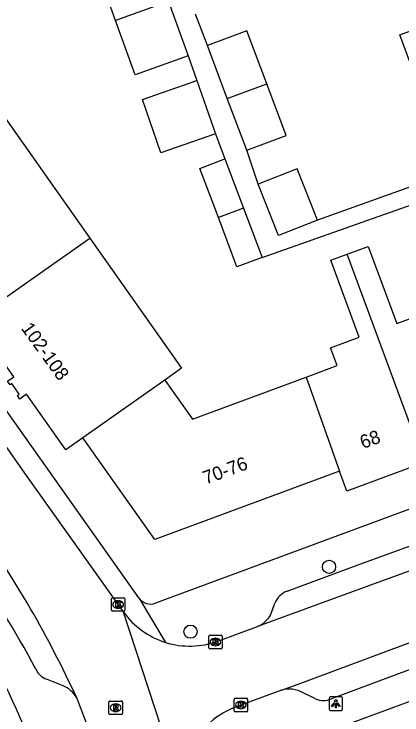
# Model space of a CAD drawing. Extents: x 158474 to 159560, y 388525 to 389605.
# Drawn here: x 159080.2 to 159109, y 388690.5 to 388742.7 of the extents above; entities that cross this region are included whole.
import ezdxf

# ---------------------------------------------------------------- set-up
doc = ezdxf.new("R2010")
doc.units = 0
for name, color, linetype in [('IMGEO_Boom', 7, 'Continuous'), ('IMGEO_Kolk', 7, 'Continuous'), ('IMGEO_Lichtpunt', 7, 'Continuous'), ('IMGEO_Pand', 7, 'Continuous'), ('IMGEO_Pand_nummerreeks', 7, 'Continuous'), ('IMGEO_Rijbaan_lokaal_open', 7, 'Continuous'), ('IMGEO_Rioolput', 7, 'Continuous'), ('IMGEO_Voetpad_open', 7, 'Continuous')]:
    doc.layers.add(name, color=color, linetype=linetype)

msp = doc.modelspace()

# ---------------------------------------------------------------- linework, layer by layer
at = {"layer": 'IMGEO_Boom'}
for centre in [(159103.614, 388701.499), (159093.3, 388696.666)]:
    msp.add_circle(centre, 0.489, dxfattribs=at)
at = {"layer": 'IMGEO_Kolk'}
for p, q in [((159087.494, 388699.188), (159088.346, 388699.188)), ((159087.419, 388698.262), (159087.419, 388699.114)), ((159087.907, 388698.968), (159087.932, 388698.968)), ((159088.42, 388699.114), (159088.42, 388698.262)), ((159088.346, 388698.188), (159087.494, 388698.188)), ((159087.93, 388698.408), (159087.905, 388698.408)), ((159094.658, 388695.475), (159094.658, 388696.327)), ((159094.733, 388696.401), (159095.585, 388696.401)), ((159095.146, 388696.181), (159095.171, 388696.181)), ((159095.659, 388696.327), (159095.659, 388695.475)), ((159095.169, 388695.621), (159095.144, 388695.621)), ((159095.585, 388695.401), (159094.733, 388695.401)), ((159096.554, 388690.782), (159096.554, 388691.634)), ((159096.629, 388691.708), (159097.481, 388691.708)), ((159097.042, 388691.488), (159097.067, 388691.488)), ((159097.555, 388691.634), (159097.555, 388690.782)), ((159097.065, 388690.928), (159097.04, 388690.928)), ((159097.481, 388690.708), (159096.629, 388690.708))]:
    msp.add_line(p, q, dxfattribs=at)
for points in [[(159087.494, 388699.188), (159088.346, 388699.188)], [(159087.419, 388698.262), (159087.419, 388699.114)], [(159087.74, 388698.888), (159087.863, 388698.888), (159087.863, 388698.737), (159087.993, 388698.888), (159088.157, 388698.888), (159088.011, 388698.737), (159088.164, 388698.488), (159088.012, 388698.488), (159087.927, 388698.652), (159087.863, 388698.585), (159087.863, 388698.488), (159087.74, 388698.488), (159087.74, 388698.888)], [(159088.42, 388699.114), (159088.42, 388698.262)], [(159088.346, 388698.188), (159087.494, 388698.188)], [(159094.658, 388695.475), (159094.658, 388696.327)], [(159094.733, 388696.401), (159095.585, 388696.401)], [(159094.979, 388696.101), (159095.102, 388696.101), (159095.102, 388695.95), (159095.232, 388696.101), (159095.396, 388696.101), (159095.25, 388695.95), (159095.403, 388695.701), (159095.251, 388695.701), (159095.166, 388695.865), (159095.102, 388695.798), (159095.102, 388695.701), (159094.979, 388695.701), (159094.979, 388696.101)], [(159095.659, 388696.327), (159095.659, 388695.475)], [(159095.585, 388695.401), (159094.733, 388695.401)], [(159096.554, 388690.782), (159096.554, 388691.634)], [(159096.629, 388691.708), (159097.481, 388691.708)], [(159096.875, 388691.408), (159096.998, 388691.408), (159096.998, 388691.257), (159097.128, 388691.408), (159097.292, 388691.408), (159097.146, 388691.257), (159097.299, 388691.008), (159097.147, 388691.008), (159097.062, 388691.172), (159096.998, 388691.105), (159096.998, 388691.008), (159096.875, 388691.008), (159096.875, 388691.408)], [(159097.555, 388691.634), (159097.555, 388690.782)], [(159097.481, 388690.708), (159096.629, 388690.708)]]:
    msp.add_lwpolyline(points, dxfattribs=at)
for centre, start, end in [((159087.496, 388699.112), 91.552, 178.448), ((159087.496, 388699.112), 91.552, 178.448), ((159088.344, 388699.112), 1.552, 88.448), ((159088.344, 388699.112), 1.552, 88.448), ((159087.496, 388698.264), 181.552, 268.448), ((159087.496, 388698.264), 181.552, 268.448), ((159088.344, 388698.264), 271.552, 358.448), ((159088.344, 388698.264), 271.552, 358.448), ((159094.735, 388696.325), 91.552, 178.448), ((159094.735, 388696.325), 91.552, 178.448), ((159095.583, 388696.325), 1.552, 88.448), ((159095.583, 388696.325), 1.552, 88.448), ((159094.735, 388695.477), 181.552, 268.448), ((159094.735, 388695.477), 181.552, 268.448), ((159095.583, 388695.477), 271.552, 358.448), ((159095.583, 388695.477), 271.552, 358.448), ((159096.631, 388691.632), 91.552, 178.448), ((159096.631, 388691.632), 91.552, 178.448), ((159097.479, 388691.632), 1.552, 88.448), ((159097.479, 388691.632), 1.552, 88.448), ((159096.631, 388690.784), 181.552, 268.448), ((159096.631, 388690.784), 181.552, 268.448), ((159097.479, 388690.784), 271.552, 358.448), ((159097.479, 388690.784), 271.552, 358.448)]:
    msp.add_arc(centre, 0.0765, start, end, dxfattribs=at)
for centre, major_axis, ratio, start_param, end_param in [((159087.906, 388698.688), (-0.387, 0.002), 0.722429, 4.712389, 7.853982), ((159087.931, 388698.688), (-0.39, 0.002), 0.717154, 1.570796, 4.712389), ((159095.145, 388695.901), (-0.387, 0.002), 0.722429, 4.712389, 7.853982), ((159095.17, 388695.901), (-0.39, 0.002), 0.717154, 1.570796, 4.712389), ((159097.041, 388691.208), (-0.387, 0.002), 0.722429, 4.712389, 7.853982), ((159097.066, 388691.208), (-0.39, 0.002), 0.717154, 1.570796, 4.712389)]:
    msp.add_ellipse(centre, major_axis=major_axis, ratio=ratio, start_param=start_param, end_param=end_param, dxfattribs=at)
at = {"layer": 'IMGEO_Lichtpunt'}
for p, q in [((159103.617, 388691.707), (159103.617, 388690.9)), ((159103.617, 388691.707), (159103.617, 388690.9)), ((159104.519, 388691.802), (159103.711, 388691.802)), ((159104.519, 388691.802), (159103.711, 388691.802)), ((159104.613, 388690.9), (159104.613, 388691.707)), ((159104.613, 388690.9), (159104.613, 388691.707)), ((159103.711, 388690.806), (159104.519, 388690.806)), ((159103.711, 388690.806), (159104.519, 388690.806))]:
    msp.add_line(p, q, dxfattribs=at)
for points in [[(159103.991, 388691.371), (159104.03, 388691.343), (159103.842, 388691.081), (159103.804, 388691.108), (159103.991, 388691.371)], [(159104.093, 388691.323), (159104.14, 388691.323), (159104.14, 388691.001), (159104.093, 388691.001), (159104.093, 388691.323)], [(159104.203, 388691.343), (159104.241, 388691.37), (159104.428, 388691.108), (159104.389, 388691.08), (159104.203, 388691.343)]]:
    msp.add_lwpolyline(points, dxfattribs=at)
msp.add_circle((159104.116, 388691.505), 0.0994, dxfattribs=at)
for centre, start, end in [((159103.711, 388691.707), 90, 180), ((159103.711, 388691.707), 90, 180), ((159104.519, 388691.707), 0, 90), ((159104.519, 388691.707), 0, 90), ((159103.711, 388690.9), 180, 270), ((159103.711, 388690.9), 180, 270), ((159104.519, 388690.9), 270, 0), ((159104.519, 388690.9), 270, 360)]:
    msp.add_arc(centre, 0.0946, start, end, dxfattribs=at)
at = {"layer": 'IMGEO_Pand'}
for points in [[(159087.73, 388742.198), (159086.276, 388746.237), (159090.218, 388747.656)], [(159091.672, 388743.617), (159087.73, 388742.198)], [(159091.672, 388743.617), (159093.126, 388739.578)], [(159093.126, 388739.578), (159089.184, 388738.159), (159087.73, 388742.198)], [(159113.517, 388737.063), (159110.759, 388736.042), (159108.876, 388741.13), (159111.634, 388742.151)], [(159098.986, 388737.47), (159097.502, 388741.429), (159094.565, 388740.327)], [(159096.044, 388736.382), (159094.565, 388740.327)], [(159095.158, 388733.757), (159091.108, 388732.349), (159089.726, 388736.325), (159093.776, 388737.732)], [(159093.776, 388737.732), (159095.158, 388733.757)], [(159096.044, 388736.382), (159098.986, 388737.47)], [(159097.487, 388732.532), (159100.425, 388733.633), (159098.986, 388737.47)], [(159097.487, 388732.532), (159096.044, 388736.382)], [(159078.86, 388735.814), (159085.8, 388725.985)], [(159095.375, 388727.512), (159093.991, 388731.181), (159095.864, 388731.888)], [(159095.864, 388731.888), (159097.248, 388728.218)], [(159102.756, 388727.325), (159101.24, 388731.151), (159098.332, 388729.998)], [(159102.756, 388727.325), (159099.848, 388726.172), (159098.332, 388729.998)], [(159097.248, 388728.218), (159095.375, 388727.512)], [(159097.248, 388728.218), (159098.633, 388724.549)], [(159098.633, 388724.549), (159096.76, 388723.842), (159095.375, 388727.512)], [(159077.163, 388719.89), (159085.8, 388725.985)], [(159085.8, 388725.985), (159092.643, 388716.293), (159091.392, 388715.411)], [(159104.953, 388724.784), (159106.528, 388725.368), (159108.66, 388719.62), (159110.738, 388720.391), (159112.731, 388721.13), (159113.236, 388719.768)], [(159101.907, 388715.637), (159104.212, 388716.491), (159103.726, 388717.804), (159105.867, 388718.599), (159103.74, 388724.334), (159104.953, 388724.784)], [(159110.704, 388709.277), (159104.953, 388724.784)], [(159085.296, 388711.109), (159084.021, 388710.209), (159081.096, 388714.35), (159080.601, 388714.001), (159080.422, 388714.254), (159080.565, 388714.355), (159080.002, 388715.152), (159079.88, 388715.066), (159079.692, 388715.333), (159080.152, 388715.657), (159077.163, 388719.89)], [(159091.392, 388715.411), (159085.296, 388711.109)], [(159091.392, 388715.411), (159091.592, 388715.128), (159091.762, 388714.887), (159093.447, 388712.5), (159101.907, 388715.637)], [(159101.907, 388715.637), (159104.395, 388708.619)], [(159104.395, 388708.619), (159090.652, 388703.523), (159085.668, 388710.582), (159085.491, 388710.833), (159085.296, 388711.109)], [(159110.704, 388709.277), (159104.943, 388707.141), (159104.395, 388708.619)]]:
    msp.add_lwpolyline(points, dxfattribs=at)
at = {"layer": 'IMGEO_Rijbaan_lokaal_open'}
for points in [[(159060.135, 388738.153), (159065.903, 388730.005), (159068.617, 388726.107), (159073.273, 388719.418), (159081.085, 388708.306), (159088.305, 388698.145)], [(159119.167, 388704.729), (159116.365, 388703.661), (159106.51, 388700.06), (159098.3, 388697.048)], [(159100.077, 388692.3), (159101.316, 388692.748), (159120.897, 388700.059)], [(159088.305, 388698.145), (159092.978, 388683.815), (159093.056, 388683.621)], [(159095.343, 388695.963), (159098.3, 388697.048)], [(159100.077, 388692.3), (159096.764, 388691.103)], [(159086.912, 388686.226), (159086.812, 388686.574), (159084.888, 388691.617), (159084.833, 388691.736)]]:
    msp.add_lwpolyline(points, dxfattribs=at)
for centre, radius, start, end in [((158979.274, 388638.058), 118.614, 30.56753, 34.58317), ((159010.471, 388657.575), 81.833, 24.67351, 29.90982), ((159093.247, 388701.654), 6.06, 215.3755, 252.8059), ((159093.252, 388701.668), 6.076, 252.7923, 290.1249), ((159098.824, 388685.421), 6.044, 109.9266, 153.6218)]:
    msp.add_arc(centre, radius, start, end, dxfattribs=at)
at = {"layer": 'IMGEO_Rioolput'}
for p, q in [((159087.233, 388690.576), (159087.233, 388691.428)), ((159087.308, 388691.502), (159088.16, 388691.502)), ((159088.234, 388691.428), (159088.234, 388690.576)), ((159087.721, 388691.282), (159087.746, 388691.282)), ((159088.16, 388690.502), (159087.308, 388690.502)), ((159087.744, 388690.722), (159087.719, 388690.722))]:
    msp.add_line(p, q, dxfattribs=at)
for points in [[(159087.233, 388690.576), (159087.233, 388691.428)], [(159087.308, 388691.502), (159088.16, 388691.502)], [(159088.234, 388691.428), (159088.234, 388690.576)], [(159087.822, 388691.2), (159087.57, 388691.202), (159087.57, 388690.802)], [(159087.57, 388690.802), (159087.694, 388690.802), (159087.694, 388690.964), (159087.705, 388690.964)], [(159087.748, 388691.121), (159087.694, 388691.121), (159087.694, 388691.04)], [(159087.694, 388691.04), (159087.746, 388691.04)], [(159087.752, 388690.935), (159087.823, 388690.802), (159087.963, 388690.802), (159087.898, 388690.928)], [(159088.16, 388690.502), (159087.308, 388690.502)]]:
    msp.add_lwpolyline(points, dxfattribs=at)
for centre, radius, start, end in [((159087.31, 388691.426), 0.0765, 91.552, 178.448), ((159087.31, 388691.426), 0.0765, 91.552, 178.448), ((159088.158, 388691.426), 0.0765, 1.552, 88.448), ((159088.158, 388691.426), 0.0765, 1.552, 88.448), ((159087.704, 388690.911), 0.0533, 26.0293, 88.6989), ((159087.73, 388691.229), 0.19, 274.7715, 282.9687), ((159087.754, 388691.025), 0.0964, 77.0061, 93.1865), ((159087.768, 388691.082), 0.0378, 276.6634, 79.6772), ((159087.821, 388691.09), 0.109, 350.3612, 89.416), ((159087.819, 388691.09), 0.112, 277.5842, 350.9817), ((159087.803, 388690.875), 0.108, 29.5134, 73.7905), ((159087.31, 388690.578), 0.0765, 181.552, 268.448), ((159087.31, 388690.578), 0.0765, 181.552, 268.448), ((159088.158, 388690.578), 0.0765, 271.552, 358.448), ((159088.158, 388690.578), 0.0765, 271.552, 358.448)]:
    msp.add_arc(centre, radius, start, end, dxfattribs=at)
for centre, major_axis, ratio, start_param, end_param in [((159087.72, 388691.002), (-0.387, 0.002), 0.722429, 4.712389, 7.853982), ((159087.745, 388691.002), (-0.39, 0.002), 0.717154, 1.570796, 4.712389)]:
    msp.add_ellipse(centre, major_axis=major_axis, ratio=ratio, start_param=start_param, end_param=end_param, dxfattribs=at)
at = {"layer": 'IMGEO_Voetpad_open'}
for points in [[(159094.565, 388740.327), (159093.671, 388742.682)], [(159093.126, 388739.578), (159093.776, 388737.732)], [(159089.451, 388699.181), (159069.922, 388726.839), (159061.361, 388738.963)], [(159098.633, 388724.549), (159127.977, 388734.928)], [(159095.158, 388733.757), (159095.864, 388731.888)], [(159098.332, 388729.998), (159097.487, 388732.532)], [(159115.442, 388731.863), (159102.756, 388727.325)], [(159138.036, 388716.321), (159090.691, 388698.796)], [(159100.493, 388699.696), (159105.915, 388701.685), (159115.76, 388705.283), (159125.612, 388709.038), (159130.293, 388710.702)], [(159095.68, 388686.316), (159149.911, 388706.384)], [(159089.451, 388699.181), (159091.455, 388695.864)], [(159099.312, 388698.014), (159099.575, 388698.782)], [(159121.549, 388698.298), (159103.786, 388691.665)], [(159083.819, 388692.643), (159082.588, 388693.135)], [(159102.614, 388691.667), (159101.685, 388692.121)]]:
    msp.add_lwpolyline(points, dxfattribs=at)
for centre, radius, start, end in [((158978.128, 388637.375), 118.073, 28.59356, 33.31577), ((159101.119, 388698.149), 1.669, 112.0384, 157.7114), ((159090.32, 388699.791), 1.062, 215.0637, 290.4389), ((159097.492, 388698.908), 2.028, 293.4869, 333.8487), ((159014.276, 388661.213), 72.431, 19.28978, 27.19927), ((159082.957, 388694.312), 1.233, 200.3011, 252.6059), ((159082.963, 388690.665), 2.155, 29.7905, 66.5857), ((159100.678, 388690.389), 2.004, 59.8365, 107.4597), ((159103.202, 388693.012), 1.468, 246.3813, 293.4231)]:
    msp.add_arc(centre, radius, start, end, dxfattribs=at)

# ---------------------------------------------------------------- texts
at = {"layer": 'IMGEO_Pand_nummerreeks'}
for s, rotation, p in [('102-108', 305.8383, (159080.656, 388719.263)), ('68', 20.3471, (159106.141, 388710.274)), ('70-76', 20.3457, (159094.447, 388707.618))]:
    msp.add_text(s, height=1, rotation=rotation, dxfattribs=at).set_placement(p)

doc.saveas('drawing.dxf')
